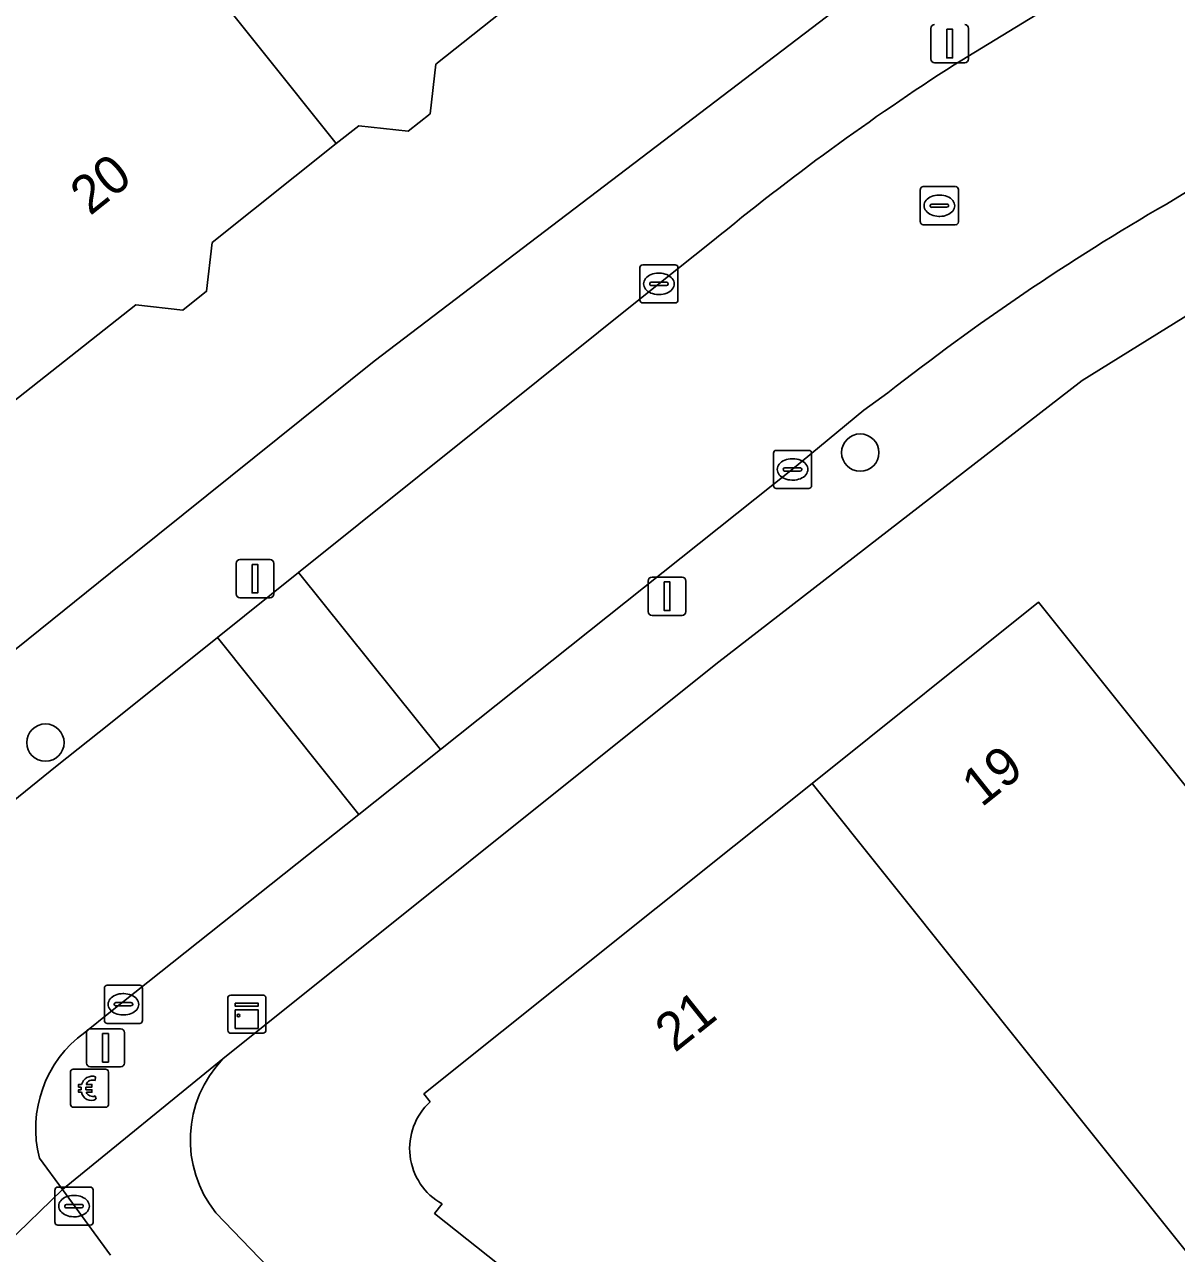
# Model space of a CAD drawing. Extents: x 161347 to 161881, y 382161 to 382804.
# Drawn here: x 161497.74 to 161527.96, y 382302.9 to 382335.13 of the extents above; entities that cross this region are included whole.
import ezdxf

# ---------------------------------------------------------------- set-up
doc = ezdxf.new("R2010")
doc.units = 0
for name, color, linetype in [('IMGEO_Betaalautomaat', 7, 'Continuous'), ('IMGEO_Boom', 7, 'Continuous'), ('IMGEO_Erf', 7, 'Continuous'), ('IMGEO_Kast', 7, 'Continuous'), ('IMGEO_Kolk', 7, 'Continuous'), ('IMGEO_Lichtmast', 7, 'Continuous'), ('IMGEO_Pand', 7, 'Continuous'), ('IMGEO_Pand_nummerreeks', 7, 'Continuous'), ('IMGEO_Rijbaan_lokaal_open', 7, 'Continuous'), ('IMGEO_Rioolput', 7, 'Continuous'), ('IMGEO_Voetpad_open', 7, 'Continuous')]:
    doc.layers.add(name, color=color, linetype=linetype)

msp = doc.modelspace()

# ---------------------------------------------------------------- linework, layer by layer
at = {"layer": 'IMGEO_Betaalautomaat'}
for p, q in [((161498.945, 382306.804), (161498.945, 382307.645)), ((161498.945, 382307.645), (161498.945, 382306.804)), ((161499.02, 382307.728), (161499.861, 382307.728)), ((161499.861, 382307.728), (161499.02, 382307.728)), ((161499.944, 382307.654), (161499.944, 382306.813)), ((161499.944, 382306.813), (161499.944, 382307.654)), ((161499.228, 382307.192), (161499.228, 382307.26)), ((161499.349, 382307.26), (161499.349, 382307.192)), ((161499.607, 382307.533), (161499.59, 382307.433)), ((161499.594, 382307.027), (161499.616, 382306.94)), ((161499.87, 382306.729), (161499.029, 382306.729)), ((161499.029, 382306.729), (161499.87, 382306.729))]:
    msp.add_line(p, q, dxfattribs=at)
for points in [[(161499.228, 382307.26), (161499.159, 382307.26), (161499.159, 382307.329), (161499.238, 382307.329)], [(161499.36, 382307.329), (161499.507, 382307.329), (161499.507, 382307.26), (161499.349, 382307.26)], [(161499.233, 382307.123), (161499.159, 382307.123), (161499.159, 382307.192), (161499.228, 382307.192)], [(161499.349, 382307.192), (161499.507, 382307.192), (161499.507, 382307.123), (161499.363, 382307.123)]]:
    msp.add_lwpolyline(points, dxfattribs=at)
for centre, radius, start, end in [((161499.023, 382307.651), 0.0779, 92.4484, 184.2845), ((161499.023, 382307.651), 0.0779, 92.4484, 184.2845), ((161499.521, 382307.253), 0.293, 73.014, 165.0139), ((161499.867, 382307.651), 0.0779, 2.4484, 94.2845), ((161499.867, 382307.651), 0.0779, 2.4484, 94.2845), ((161499.527, 382307.266), 0.179, 69.3236, 159.5683), ((161499.494, 382307.178), 0.267, 191.8096, 297.0389), ((161499.527, 382307.193), 0.179, 202.7625, 291.8693), ((161499.023, 382306.807), 0.0779, 182.4484, 274.2845), ((161499.023, 382306.807), 0.0779, 182.4484, 274.2845), ((161499.867, 382306.807), 0.0779, 272.4484, 4.2845), ((161499.867, 382306.807), 0.0779, 272.4484, 4.2845)]:
    msp.add_arc(centre, radius, start, end, dxfattribs=at)
at = {"layer": 'IMGEO_Boom'}
for centre in [(161519.662, 382323.903), (161498.29, 382316.296)]:
    msp.add_circle(centre, 0.489, dxfattribs=at)
at = {"layer": 'IMGEO_Erf'}
for points in [[(161492.761, 382318.284), (161495.67, 382317.265), (161500, 382320.746), (161506.91, 382326.302), (161519.365, 382335.787), (161532.97, 382344.41), (161567.929, 382365.979), (161578.374, 382372.283), (161617.144, 382396.335)], [(161622.482, 382385.769), (161592.982, 382367.466), (161570.924, 382353.999), (161525.486, 382325.795), (161515.87, 382318.353), (161502.943, 382308.001)], [(161508.382, 382306.876), (161508.217, 382307.083), (161518.401, 382315.227), (161524.34, 382319.976), (161529.024, 382314.119), (161528.368, 382313.595), (161531.646, 382309.684), (161534.44, 382311.774), (161535.082, 382310.987), (161537.699, 382313.122), (161530.972, 382324.01), (161537.632, 382328.125), (161544.289, 382332.239), (161546.333, 382328.932), (161546.716, 382329.169), (161547.915, 382327.23), (161547.533, 382326.994), (161549.409, 382323.958)], [(161517.353, 382296.911), (161508.497, 382303.948), (161508.695, 382304.196)], [(161502.759, 382303.964), (161508.212, 382298.3), (161513.109, 382294.021)]]:
    msp.add_lwpolyline(points, dxfattribs=at)
msp.add_lwpolyline([(161511.691, 382336.608), (161508.532, 382334.091), (161508.385, 382332.789), (161507.808, 382332.33), (161506.507, 382332.477), (161505.918, 382332.008), (161502.662, 382329.412), (161502.518, 382328.135), (161501.894, 382327.638), (161500.663, 382327.777), (161500, 382327.253), (161497.42, 382325.215), (161491.686, 382332.42), (161497.616, 382337.139), (161494.169, 382341.47), (161496.735, 382343.512), (161498.649, 382341.115), (161498.885, 382341.304), (161499.745, 382341.991), (161500, 382342.195), (161502.125, 382343.894), (161502.363, 382343.594), (161504.663, 382345.427), (161508.575, 382340.519)], close=True, dxfattribs=at)
for centre, radius, start, end in [((161505.16, 382305.877), 3.07, 136.2255, 218.5552), ((161509.51, 382305.649), 1.667, 132.6102, 240.7128)]:
    msp.add_arc(centre, radius, start, end, dxfattribs=at)
at = {"layer": 'IMGEO_Kast'}
for p, q in [((161503.074, 382308.749), (161503.074, 382309.59)), ((161503.074, 382309.59), (161503.074, 382308.749)), ((161503.149, 382309.674), (161503.99, 382309.674)), ((161503.99, 382309.674), (161503.149, 382309.674)), ((161504.074, 382309.599), (161504.074, 382308.758)), ((161504.074, 382308.758), (161504.074, 382309.599)), ((161503.999, 382308.674), (161503.158, 382308.674)), ((161503.158, 382308.674), (161503.999, 382308.674))]:
    msp.add_line(p, q, dxfattribs=at)
for points in [[(161503.269, 382309.464), (161503.869, 382309.464), (161503.869, 382309.379), (161503.269, 382309.379), (161503.269, 382309.464)], [(161503.269, 382309.289), (161503.869, 382309.289), (161503.869, 382308.8), (161503.269, 382308.8), (161503.269, 382309.289)]]:
    msp.add_lwpolyline(points, dxfattribs=at)
msp.add_circle((161503.353, 382309.138), 0.0377, dxfattribs=at)
for centre, start, end in [((161503.152, 382309.596), 92.4484, 184.2845), ((161503.152, 382309.596), 92.4484, 184.2845), ((161503.996, 382309.596), 2.4484, 94.2845), ((161503.996, 382309.596), 2.4484, 94.2845), ((161503.152, 382308.752), 182.4484, 274.2845), ((161503.152, 382308.752), 182.4484, 274.2845), ((161503.996, 382308.752), 272.4484, 4.2845), ((161503.996, 382308.752), 272.4484, 4.2845)]:
    msp.add_arc(centre, 0.0779, start, end, dxfattribs=at)
at = {"layer": 'IMGEO_Kolk'}
for p, q in [((161513.955, 382328.829), (161514.807, 382328.829)), ((161513.88, 382327.903), (161513.88, 382328.755)), ((161514.368, 382328.609), (161514.393, 382328.609)), ((161514.881, 382328.755), (161514.881, 382327.903)), ((161514.139, 382328.323), (161514.139, 382328.335)), ((161514.577, 382328.286), (161514.179, 382328.286)), ((161514.182, 382328.372), (161514.58, 382328.372)), ((161514.623, 382328.335), (161514.623, 382328.323)), ((161514.391, 382328.049), (161514.366, 382328.049)), ((161514.807, 382327.829), (161513.955, 382327.829)), ((161517.385, 382323.035), (161517.385, 382323.887)), ((161517.46, 382323.961), (161518.312, 382323.961)), ((161517.873, 382323.741), (161517.898, 382323.741)), ((161518.386, 382323.887), (161518.386, 382323.035)), ((161517.644, 382323.455), (161517.644, 382323.467)), ((161518.082, 382323.418), (161517.684, 382323.418)), ((161517.687, 382323.504), (161518.085, 382323.504)), ((161518.128, 382323.467), (161518.128, 382323.455)), ((161517.896, 382323.181), (161517.871, 382323.181)), ((161518.312, 382322.961), (161517.46, 382322.961)), ((161499.835, 382309.006), (161499.835, 382309.858)), ((161499.91, 382309.932), (161500.762, 382309.932)), ((161500.836, 382309.858), (161500.836, 382309.006)), ((161500.137, 382309.475), (161500.535, 382309.475)), ((161500.323, 382309.712), (161500.348, 382309.712)), ((161500.094, 382309.426), (161500.094, 382309.438)), ((161500.532, 382309.389), (161500.134, 382309.389)), ((161500.346, 382309.152), (161500.321, 382309.152)), ((161500.578, 382309.438), (161500.578, 382309.426)), ((161500.762, 382308.932), (161499.91, 382308.932)), ((161498.615, 382304.638), (161499.467, 382304.638)), ((161498.54, 382303.712), (161498.54, 382304.564)), ((161499.028, 382304.418), (161499.053, 382304.418)), ((161499.541, 382304.564), (161499.541, 382303.712)), ((161498.799, 382304.132), (161498.799, 382304.144)), ((161499.237, 382304.095), (161498.839, 382304.095)), ((161498.842, 382304.181), (161499.24, 382304.181)), ((161499.283, 382304.144), (161499.283, 382304.132)), ((161499.051, 382303.858), (161499.026, 382303.858)), ((161499.467, 382303.638), (161498.615, 382303.638))]:
    msp.add_line(p, q, dxfattribs=at)
for points in [[(161513.955, 382328.829), (161514.807, 382328.829)], [(161513.88, 382327.903), (161513.88, 382328.755)], [(161514.881, 382328.755), (161514.881, 382327.903)], [(161514.807, 382327.829), (161513.955, 382327.829)], [(161517.385, 382323.035), (161517.385, 382323.887)], [(161517.46, 382323.961), (161518.312, 382323.961)], [(161518.386, 382323.887), (161518.386, 382323.035)], [(161518.312, 382322.961), (161517.46, 382322.961)], [(161499.835, 382309.006), (161499.835, 382309.858)], [(161499.91, 382309.932), (161500.762, 382309.932)], [(161500.836, 382309.858), (161500.836, 382309.006)], [(161500.762, 382308.932), (161499.91, 382308.932)], [(161498.615, 382304.638), (161499.467, 382304.638)], [(161498.54, 382303.712), (161498.54, 382304.564)], [(161499.541, 382304.564), (161499.541, 382303.712)], [(161499.467, 382303.638), (161498.615, 382303.638)]]:
    msp.add_lwpolyline(points, dxfattribs=at)
for centre, radius, start, end in [((161513.957, 382328.753), 0.0765, 91.552, 178.448), ((161513.957, 382328.753), 0.0765, 91.552, 178.448), ((161514.805, 382328.753), 0.0765, 1.552, 88.448), ((161514.805, 382328.753), 0.0765, 1.552, 88.448), ((161514.179, 382328.332), 0.0403, 85.8775, 175.7526), ((161514.176, 382328.322), 0.0366, 178.938, 274.7102), ((161514.58, 382328.329), 0.043, 264.8664, 352.4533), ((161514.584, 382328.334), 0.0386, 1.7309, 96.639), ((161513.957, 382327.905), 0.0765, 181.552, 268.448), ((161513.957, 382327.905), 0.0765, 181.552, 268.448), ((161514.805, 382327.905), 0.0765, 271.552, 358.448), ((161514.805, 382327.905), 0.0765, 271.552, 358.448), ((161517.462, 382323.885), 0.0765, 91.552, 178.448), ((161517.462, 382323.885), 0.0765, 91.552, 178.448), ((161518.31, 382323.885), 0.0765, 1.552, 88.448), ((161518.31, 382323.885), 0.0765, 1.552, 88.448), ((161517.684, 382323.464), 0.0403, 85.8775, 175.7526), ((161517.681, 382323.454), 0.0366, 178.938, 274.7102), ((161518.085, 382323.461), 0.043, 264.8664, 352.4533), ((161518.089, 382323.466), 0.0386, 1.7309, 96.639), ((161517.462, 382323.037), 0.0765, 181.552, 268.448), ((161517.462, 382323.037), 0.0765, 181.552, 268.448), ((161518.31, 382323.037), 0.0765, 271.552, 358.448), ((161518.31, 382323.037), 0.0765, 271.552, 358.448), ((161499.912, 382309.856), 0.0765, 91.552, 178.448), ((161499.912, 382309.856), 0.0765, 91.552, 178.448), ((161500.76, 382309.856), 0.0765, 1.552, 88.448), ((161500.76, 382309.856), 0.0765, 1.552, 88.448), ((161500.134, 382309.435), 0.0403, 85.8775, 175.7526), ((161500.539, 382309.437), 0.0386, 1.7309, 96.639), ((161500.131, 382309.425), 0.0366, 178.938, 274.7102), ((161500.535, 382309.432), 0.043, 264.8664, 352.4533), ((161499.912, 382309.008), 0.0765, 181.552, 268.448), ((161499.912, 382309.008), 0.0765, 181.552, 268.448), ((161500.76, 382309.008), 0.0765, 271.552, 358.448), ((161500.76, 382309.008), 0.0765, 271.552, 358.448), ((161498.617, 382304.562), 0.0765, 91.552, 178.448), ((161498.617, 382304.562), 0.0765, 91.552, 178.448), ((161499.465, 382304.562), 0.0765, 1.552, 88.448), ((161499.465, 382304.562), 0.0765, 1.552, 88.448), ((161498.839, 382304.141), 0.0403, 85.8775, 175.7526), ((161498.836, 382304.131), 0.0366, 178.938, 274.7102), ((161499.24, 382304.138), 0.043, 264.8664, 352.4533), ((161499.244, 382304.143), 0.0386, 1.7309, 96.639), ((161498.617, 382303.714), 0.0765, 181.552, 268.448), ((161498.617, 382303.714), 0.0765, 181.552, 268.448), ((161499.465, 382303.714), 0.0765, 271.552, 358.448), ((161499.465, 382303.714), 0.0765, 271.552, 358.448)]:
    msp.add_arc(centre, radius, start, end, dxfattribs=at)
for centre, major_axis, ratio, start_param, end_param in [((161514.367, 382328.329), (-0.387, 0.002), 0.722429, 4.712389, 7.853982), ((161514.392, 382328.329), (-0.39, 0.002), 0.717154, 1.570796, 4.712389), ((161517.872, 382323.461), (-0.387, 0.002), 0.722429, 4.712389, 7.853982), ((161517.897, 382323.461), (-0.39, 0.002), 0.717154, 1.570796, 4.712389), ((161500.322, 382309.432), (-0.387, 0.002), 0.722429, 4.712389, 7.853982), ((161500.347, 382309.432), (-0.39, 0.002), 0.717154, 1.570796, 4.712389), ((161499.027, 382304.138), (-0.387, 0.002), 0.722429, 4.712389, 7.853982), ((161499.052, 382304.138), (-0.39, 0.002), 0.717154, 1.570796, 4.712389)]:
    msp.add_ellipse(centre, major_axis=major_axis, ratio=ratio, start_param=start_param, end_param=end_param, dxfattribs=at)
at = {"layer": 'IMGEO_Lichtmast'}
for p, q in [((161521.513, 382334.23), (161521.513, 382335.03)), ((161521.513, 382335.03), (161521.513, 382334.23)), ((161522.503, 382335.03), (161522.503, 382334.23)), ((161522.503, 382334.23), (161522.503, 382335.03)), ((161522.403, 382334.13), (161521.613, 382334.13)), ((161521.613, 382334.13), (161522.403, 382334.13)), ((161503.39, 382321.096), (161504.18, 382321.096)), ((161504.18, 382321.096), (161503.39, 382321.096)), ((161503.29, 382320.196), (161503.29, 382320.996)), ((161503.29, 382320.996), (161503.29, 382320.196)), ((161504.28, 382320.996), (161504.28, 382320.196)), ((161504.28, 382320.196), (161504.28, 382320.996)), ((161514.1, 382319.734), (161514.1, 382320.534)), ((161514.1, 382320.534), (161514.1, 382319.734)), ((161514.2, 382320.634), (161514.99, 382320.634)), ((161514.99, 382320.634), (161514.2, 382320.634)), ((161515.09, 382320.534), (161515.09, 382319.734)), ((161515.09, 382319.734), (161515.09, 382320.534)), ((161504.18, 382320.096), (161503.39, 382320.096)), ((161503.39, 382320.096), (161504.18, 382320.096)), ((161514.99, 382319.634), (161514.2, 382319.634)), ((161514.2, 382319.634), (161514.99, 382319.634)), ((161499.37, 382307.89), (161499.37, 382308.69)), ((161499.37, 382308.69), (161499.37, 382307.89)), ((161499.47, 382308.79), (161500.26, 382308.79)), ((161500.26, 382308.79), (161499.47, 382308.79)), ((161500.36, 382308.69), (161500.36, 382307.89)), ((161500.36, 382307.89), (161500.36, 382308.69)), ((161500.26, 382307.79), (161499.47, 382307.79)), ((161499.47, 382307.79), (161500.26, 382307.79))]:
    msp.add_line(p, q, dxfattribs=at)
for points in [[(161521.933, 382335.005), (161522.083, 382335.005), (161522.083, 382334.255), (161521.933, 382334.255), (161521.933, 382335.005)], [(161503.71, 382320.971), (161503.86, 382320.971), (161503.86, 382320.221), (161503.71, 382320.221), (161503.71, 382320.971)], [(161514.52, 382320.509), (161514.67, 382320.509), (161514.67, 382319.759), (161514.52, 382319.759), (161514.52, 382320.509)], [(161499.79, 382308.665), (161499.94, 382308.665), (161499.94, 382307.915), (161499.79, 382307.915), (161499.79, 382308.665)]]:
    msp.add_lwpolyline(points, dxfattribs=at)
for centre, start, end in [((161521.613, 382335.03), 90, 180), ((161521.613, 382335.03), 90, 180), ((161522.403, 382335.03), 0, 90), ((161522.403, 382335.03), 360, 90), ((161521.613, 382334.23), 180, 270), ((161521.613, 382334.23), 180, 270), ((161522.403, 382334.23), 270, 0), ((161522.403, 382334.23), 270, 0), ((161503.39, 382320.996), 90, 180), ((161503.39, 382320.996), 90, 180), ((161504.18, 382320.996), 0, 90), ((161504.18, 382320.996), 360, 90), ((161514.2, 382320.534), 90, 180), ((161514.2, 382320.534), 90, 180), ((161514.99, 382320.534), 0, 90), ((161514.99, 382320.534), 360, 90), ((161503.39, 382320.196), 180, 270), ((161503.39, 382320.196), 180, 270), ((161504.18, 382320.196), 270, 0), ((161504.18, 382320.196), 270, 0), ((161514.2, 382319.734), 180, 270), ((161514.2, 382319.734), 180, 270), ((161514.99, 382319.734), 270, 0), ((161514.99, 382319.734), 270, 0), ((161499.47, 382308.69), 90, 180), ((161499.47, 382308.69), 90, 180), ((161500.26, 382308.69), 0, 90), ((161500.26, 382308.69), 360, 90), ((161499.47, 382307.89), 180, 270), ((161499.47, 382307.89), 180, 270), ((161500.26, 382307.89), 270, 0), ((161500.26, 382307.89), 270, 0)]:
    msp.add_arc(centre, 0.1, start, end, dxfattribs=at)
at = {"layer": 'IMGEO_Pand'}
for points in [[(161498.649, 382341.115), (161500, 382339.422), (161505.918, 382332.008), (161506.507, 382332.477), (161507.808, 382332.33), (161508.385, 382332.789), (161508.532, 382334.091), (161511.691, 382336.608), (161508.575, 382340.519), (161504.663, 382345.427), (161502.363, 382343.594), (161502.125, 382343.894), (161500, 382342.195), (161499.745, 382341.991), (161498.885, 382341.304)], [(161498.649, 382341.115), (161496.735, 382343.512), (161494.169, 382341.47), (161497.616, 382337.139), (161491.686, 382332.42), (161497.42, 382325.215), (161500, 382327.253), (161500.663, 382327.777), (161501.894, 382327.638), (161502.518, 382328.135), (161502.662, 382329.412), (161505.918, 382332.008), (161500, 382339.422)], [(161518.401, 382315.227), (161528.216, 382302.943), (161528.353, 382303.052), (161530.821, 382305.026), (161531.709, 382305.736), (161533.443, 382307.123), (161534.623, 382305.648), (161537.338, 382307.819), (161537.537, 382307.978), (161535.082, 382310.987), (161534.44, 382311.774), (161531.646, 382309.684), (161528.368, 382313.595), (161529.024, 382314.119), (161524.34, 382319.976)]]:
    msp.add_lwpolyline(points, close=True, dxfattribs=at)
for points in [[(161518.401, 382315.227), (161508.217, 382307.083), (161508.382, 382306.876)], [(161508.695, 382304.196), (161508.497, 382303.948), (161517.353, 382296.911), (161520.236, 382300.539), (161524.518, 382297.133), (161527.776, 382301.229), (161528.189, 382300.901), (161528.461, 382301.243), (161528.33, 382301.348), (161528.913, 382302.07), (161528.216, 382302.943), (161518.401, 382315.227)]]:
    msp.add_lwpolyline(points, dxfattribs=at)
msp.add_arc((161509.51, 382305.649), 1.667, 132.6102, 240.7128, dxfattribs=at)
at = {"layer": 'IMGEO_Rijbaan_lokaal_open'}
for points in [[(161527.695, 382330.423), (161533.292, 382333.868), (161540.031, 382338.038), (161546.562, 382342.054), (161553.326, 382346.303), (161550.162, 382351.34), (161546.313, 382348.96), (161541.227, 382345.802), (161533.737, 382341.207), (161529.654, 382338.671), (161522.13, 382334.077)], [(161515.799, 382329.456), (161514.379, 382328.325), (161504.93, 382320.757), (161508.649, 382316.114), (161517.889, 382323.464), (161519.758, 382325.012), (161520.389, 382325.471)], [(161499.321, 382308.693), (161500, 382309.233), (161506.513, 382314.414), (161502.8, 382319.05), (161500, 382316.808), (161498.551, 382315.66), (161496.788, 382314.232)], [(161494.294, 382300.272), (161498.735, 382304.575), (161498.134, 382305.394)], [(161500, 382302.851), (161498.735, 382304.575), (161494.294, 382300.272), (161494.58, 382299.941), (161497.105, 382297.088), (161500, 382293.976), (161504.562, 382289.471), (161505.675, 382288.474)]]:
    msp.add_lwpolyline(points, dxfattribs=at)
msp.add_lwpolyline([(161502.8, 382319.05), (161506.513, 382314.414), (161508.649, 382316.114), (161504.93, 382320.757)], close=True, dxfattribs=at)
for centre, radius, start, end in [((161557.721, 382278.668), 65.855, 122.71402, 129.53743), ((161558.8, 382276.666), 62.107, 120.05477, 128.204), ((161501.143, 382306.175), 3.108, 125.8775, 194.5445)]:
    msp.add_arc(centre, radius, start, end, dxfattribs=at)
at = {"layer": 'IMGEO_Rioolput'}
for p, q in [((161521.238, 382329.953), (161521.238, 382330.805)), ((161521.313, 382330.879), (161522.165, 382330.879)), ((161522.239, 382330.805), (161522.239, 382329.953)), ((161521.54, 382330.422), (161521.938, 382330.422)), ((161521.726, 382330.659), (161521.751, 382330.659)), ((161521.497, 382330.373), (161521.497, 382330.385)), ((161521.935, 382330.336), (161521.537, 382330.336)), ((161521.749, 382330.099), (161521.724, 382330.099)), ((161521.981, 382330.385), (161521.981, 382330.373)), ((161522.165, 382329.879), (161521.313, 382329.879))]:
    msp.add_line(p, q, dxfattribs=at)
for points in [[(161521.238, 382329.953), (161521.238, 382330.805)], [(161521.313, 382330.879), (161522.165, 382330.879)], [(161522.239, 382330.805), (161522.239, 382329.953)], [(161522.165, 382329.879), (161521.313, 382329.879)]]:
    msp.add_lwpolyline(points, dxfattribs=at)
for centre, radius, start, end in [((161521.315, 382330.803), 0.0765, 91.552, 178.448), ((161521.315, 382330.803), 0.0765, 91.552, 178.448), ((161522.163, 382330.803), 0.0765, 1.552, 88.448), ((161522.163, 382330.803), 0.0765, 1.552, 88.448), ((161521.537, 382330.382), 0.0403, 85.8775, 175.7526), ((161521.942, 382330.384), 0.0386, 1.7309, 96.639), ((161521.534, 382330.372), 0.0366, 178.938, 274.7102), ((161521.938, 382330.379), 0.043, 264.8664, 352.4533), ((161521.315, 382329.955), 0.0765, 181.552, 268.448), ((161521.315, 382329.955), 0.0765, 181.552, 268.448), ((161522.163, 382329.955), 0.0765, 271.552, 358.448), ((161522.163, 382329.955), 0.0765, 271.552, 358.448)]:
    msp.add_arc(centre, radius, start, end, dxfattribs=at)
for centre, major_axis, ratio, start_param, end_param in [((161521.725, 382330.379), (-0.387, 0.002), 0.722429, 4.712389, 7.853982), ((161521.75, 382330.379), (-0.39, 0.002), 0.717154, 1.570796, 4.712389)]:
    msp.add_ellipse(centre, major_axis=major_axis, ratio=ratio, start_param=start_param, end_param=end_param, dxfattribs=at)
at = {"layer": 'IMGEO_Voetpad_open'}
for points in [[(161588.821, 382375.192), (161595.489, 382379.316), (161598.349, 382381.063), (161606.195, 382385.906), (161608.544, 382387.356), (161617.711, 382393.014), (161617.891, 382393.131), (161617.144, 382396.335), (161578.374, 382372.283), (161567.929, 382365.979), (161532.97, 382344.41), (161519.365, 382335.787), (161506.91, 382326.302), (161500, 382320.746), (161495.67, 382317.265), (161490.849, 382315.425), (161491.37, 382314.562)], [(161570.924, 382353.999), (161592.982, 382367.466), (161622.482, 382385.769), (161620.875, 382387.995), (161620.649, 382387.867), (161611.66, 382382.307), (161609.313, 382380.856), (161601.422, 382375.975), (161597.335, 382373.472), (161594.082, 382371.461), (161584.84, 382365.72), (161582.402, 382364.234), (161575.759, 382360.113), (161563.07, 382352.279), (161557.478, 382348.912), (161555.662, 382347.771), (161553.326, 382346.303), (161546.562, 382342.054), (161540.031, 382338.038), (161533.292, 382333.868), (161527.695, 382330.423)], [(161522.13, 382334.077), (161529.654, 382338.671), (161533.737, 382341.207), (161541.227, 382345.802), (161546.313, 382348.96), (161550.162, 382351.34), (161552.057, 382352.512), (161552.51, 382352.791), (161558.736, 382356.63), (161563.81, 382359.731), (161570.286, 382363.724), (161577.21, 382368.009), (161581.313, 382370.53), (161588.821, 382375.192)], [(161498.134, 382305.394), (161498.735, 382304.575), (161502.943, 382308.001), (161515.87, 382318.353), (161525.486, 382325.795), (161570.924, 382353.999)], [(161496.788, 382314.232), (161498.551, 382315.66), (161500, 382316.808), (161502.8, 382319.05), (161504.93, 382320.757), (161514.379, 382328.325), (161515.799, 382329.456)], [(161520.389, 382325.471), (161519.758, 382325.012), (161517.889, 382323.464), (161508.649, 382316.114), (161506.513, 382314.414), (161500, 382309.233), (161499.321, 382308.693)], [(161502.943, 382308.001), (161498.735, 382304.575), (161500, 382302.851)], [(161513.109, 382294.021), (161508.212, 382298.3), (161502.759, 382303.964)]]:
    msp.add_lwpolyline(points, dxfattribs=at)
for centre, radius, start, end in [((161557.721, 382278.668), 65.855, 122.71402, 129.53743), ((161558.8, 382276.666), 62.107, 120.05477, 128.204), ((161501.143, 382306.175), 3.108, 125.8775, 194.5445), ((161505.16, 382305.877), 3.07, 136.2255, 218.5552)]:
    msp.add_arc(centre, radius, start, end, dxfattribs=at)

# ---------------------------------------------------------------- texts
at = {"layer": 'IMGEO_Pand_nummerreeks'}
for s, rotation, p in [('20', 38.6231, (161499.459, 382330.098)), ('19', 38.646, (161522.844, 382314.581)), ('21', 38.646, (161514.799, 382308.148))]:
    msp.add_text(s, height=1, rotation=rotation, dxfattribs=at).set_placement(p)

doc.saveas('drawing.dxf')
